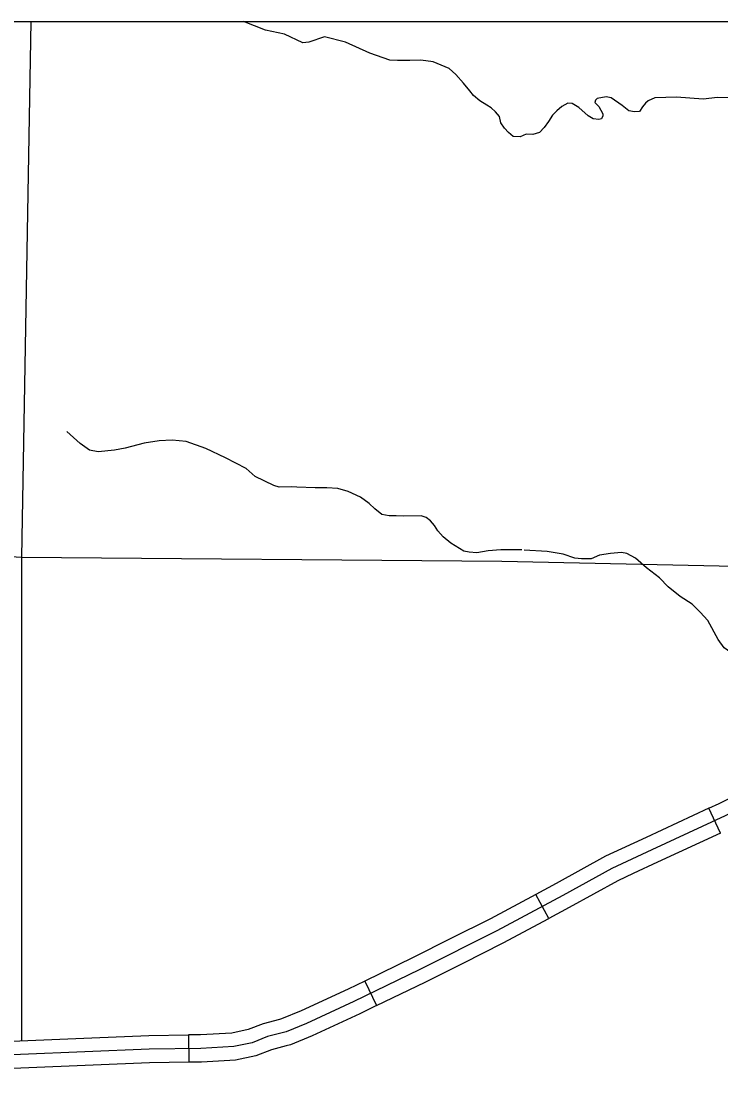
# Model space of a CAD drawing. Extents: x 8749 to 11879, y 13275 to 15339.
# Drawn here: x 10428.7 to 10505.4, y 14338.3 to 14456.3 of the extents above; entities that cross this region are included whole.
import ezdxf

# ---------------------------------------------------------------- set-up
doc = ezdxf.new("R2010")
doc.units = 0
for name, color, linetype in [('Level 31', 7, 'Continuous'), ('Level 35', 7, 'Continuous'), ('Level 5', 7, 'Continuous'), ('R_Draft', 7, 'Continuous')]:
    doc.layers.add(name, color=color, linetype=linetype)

msp = doc.modelspace()

# ---------------------------------------------------------------- linework, layer by layer
at = {"layer": 'Level 31'}
for p, q in [((10505.38, 14367.35), (10504.12, 14370.07)), ((10504.12, 14370.07), (10504.12, 14370.07)), ((10486.56, 14357.98), (10485.14, 14360.63)), ((10466.35, 14351.13), (10467.66, 14348.43)), ((10467.66, 14348.43), (10467.66, 14348.43)), ((10447.02, 14345.22), (10447.07, 14342.22))]:
    msp.add_line(p, q, dxfattribs=at)
for points in [[(10504.12, 14370.07), (10505.23, 14370.59), (10507.31, 14371.65), (10509.84, 14372.87), (10511.43, 14373.32), (10514.08, 14373.91), (10514.29, 14373.95)], [(10504.12, 14370.07), (10497.22, 14366.86), (10494.54, 14365.62)], [(10505.38, 14367.35), (10498.48, 14364.14), (10495.81, 14362.9)], [(10494.54, 14365.62), (10492.77, 14364.8), (10487.37, 14361.82), (10485.14, 14360.63)], [(10495.81, 14362.9), (10494.13, 14362.12), (10488.8, 14359.18), (10486.56, 14357.98)], [(10485.14, 14360.63), (10480.16, 14357.96), (10475.81, 14355.79)], [(10477.15, 14353.1), (10481.54, 14355.3), (10486.56, 14357.98)], [(10475.81, 14355.79), (10471.66, 14353.71), (10466.35, 14351.13)], [(10467.66, 14348.43), (10472.98, 14351.02), (10477.15, 14353.1)], [(10466.35, 14351.13), (10464.53, 14350.25), (10459.37, 14347.87), (10457.24, 14346.98), (10456.99, 14346.92)], [(10467.66, 14348.43), (10465.81, 14347.54), (10460.57, 14345.12), (10458.2, 14344.13), (10457.75, 14344.02)], [(10456.99, 14346.92), (10455.21, 14346.45), (10453.55, 14345.8), (10451.79, 14345.43), (10448.33, 14345.24), (10447.02, 14345.22)], [(10436.43, 14344.89), (10442.66, 14345.15), (10447.02, 14345.22)], [(10425.87, 14344.45), (10428.51, 14344.57), (10436.43, 14344.89)], [(10457.75, 14344.02), (10456.14, 14343.6), (10454.42, 14342.92), (10452.19, 14342.45), (10448.44, 14342.24), (10447.07, 14342.22)], [(10436.55, 14341.89), (10428.64, 14341.57), (10426.01, 14341.45)], [(10447.07, 14342.22), (10442.74, 14342.15), (10436.55, 14341.89)]]:
    msp.add_lwpolyline(points, dxfattribs=at)
at = {"layer": 'Level 35'}
for points in [[(10469.11, 14452.05), (10466.9, 14452.85), (10464.25, 14454.03), (10461.94, 14454.62), (10460.22, 14454.03), (10459.58, 14453.98), (10457.57, 14454.91), (10455.45, 14455.36), (10453.05, 14456.3)], [(10490.85, 14445.95), (10489.85, 14446.88), (10489.11, 14447.3), (10488.64, 14447.35), (10487.98, 14446.98), (10487.44, 14446.51), (10486.97, 14446.05), (10486.53, 14445.36), (10486.04, 14444.69), (10485.52, 14444.15), (10484.79, 14443.93), (10484.07, 14443.96), (10483.39, 14443.66), (10482.65, 14443.69), (10482.13, 14444.15), (10481.67, 14444.62), (10481.27, 14445.21), (10481.15, 14445.9), (10480.71, 14446.39), (10480.22, 14446.86), (10479.75, 14447.13), (10478.99, 14447.62), (10478.3, 14448.21), (10477.88, 14448.7), (10477.2, 14449.56), (10476.34, 14450.5), (10475.62, 14451.14), (10473.85, 14451.9), (10472.5, 14452.07), (10471.32, 14452.02), (10469.95, 14452.02), (10469.11, 14452.05)], [(10506.37, 14447.94), (10505.07, 14447.99), (10503.47, 14447.79), (10500.55, 14448.01), (10499.37, 14447.99), (10498.17, 14447.92), (10497.45, 14447.6), (10497.16, 14447.35), (10496.82, 14446.96), (10496.5, 14446.44), (10495.96, 14446.39), (10495.32, 14446.51), (10494.58, 14447.08), (10493.4, 14447.92), (10492.84, 14448.06), (10491.85, 14447.87), (10491.66, 14447.67), (10491.58, 14447.42), (10492.03, 14446.98), (10492.49, 14446.17), (10492.49, 14445.97), (10492.32, 14445.65), (10492.03, 14445.58), (10491.41, 14445.63), (10490.85, 14445.95)], [(10456.38, 14405.45), (10454.32, 14406.44), (10453.36, 14407.3), (10451.08, 14408.48), (10448.91, 14409.51), (10446.78, 14410.27), (10445.23, 14410.42), (10443.8, 14410.35), (10442.16, 14410.08), (10440.07, 14409.53), (10438.92, 14409.31), (10437.12, 14409.12), (10436.16, 14409.31), (10435.13, 14410.03), (10433.68, 14411.35)], [(10472.55, 14402.11), (10470.66, 14402.08), (10469.8, 14402.13), (10469.04, 14402.13), (10468.23, 14402.28), (10467.46, 14402.87), (10466.83, 14403.48), (10465.89, 14404.17), (10464.52, 14404.79), (10463.41, 14405.13), (10462.21, 14405.18), (10460.93, 14405.18), (10458.91, 14405.26), (10458.32, 14405.3), (10456.95, 14405.28), (10456.38, 14405.45)], [(10477.24, 14398.25), (10475.79, 14399.11), (10474.96, 14399.82), (10474.37, 14400.48), (10474, 14401.05), (10473.56, 14401.57), (10473.11, 14401.94), (10472.55, 14402.11)], [(10483.58, 14398.39), (10481.29, 14398.39), (10479.89, 14398.3), (10478.64, 14398.05), (10477.81, 14398.12), (10477.24, 14398.25)], [(10494.51, 14398.1), (10493.33, 14398), (10492.1, 14397.8), (10491.21, 14397.41), (10490.13, 14397.41), (10489.42, 14397.48), (10488.12, 14397.9), (10486.37, 14398.2), (10483.84, 14398.34)], [(10510.22, 14386.42), (10508.55, 14386.38), (10506.98, 14386.8), (10505.78, 14387.66), (10505.11, 14388.57), (10504.01, 14390.64), (10503.15, 14391.55), (10502.29, 14392.45), (10500.96, 14393.27), (10499.66, 14394.35), (10498.68, 14395.33), (10497.28, 14396.41), (10496.05, 14397.47), (10495.12, 14398), (10494.51, 14398.1)]]:
    msp.add_lwpolyline(points, dxfattribs=at)
at = {"layer": 'Level 5'}
for points in [[(10429.71, 14456.3), (10428.71, 14397.6)], [(10369.92, 14401.36), (10428.71, 14397.6)], [(10428.71, 14397.6), (10428.7, 14344.58)], [(10428.71, 14397.6), (10481.41, 14397.16), (10535.93, 14395.99)], [(10516.98, 14372.91), (10514.37, 14372.44), (10511.8, 14371.86), (10510.38, 14371.46), (10507.98, 14370.3), (10505.89, 14369.24), (10497.85, 14365.5), (10493.45, 14363.46)], [(10493.45, 14363.46), (10488.09, 14360.5), (10480.85, 14356.63), (10472.32, 14352.36), (10465.17, 14348.89), (10459.97, 14346.49)], [(10459.97, 14346.49), (10457.72, 14345.56), (10455.67, 14345.03), (10453.99, 14344.36), (10451.99, 14343.94), (10448.39, 14343.74), (10442.7, 14343.65), (10428.58, 14343.07), (10423.56, 14342.85), (10413.98, 14342.71), (10411.62, 14342.94), (10409.4, 14343.38), (10405.18, 14344.4), (10402.07, 14345.2), (10399.63, 14345.25), (10393.06, 14345.29), (10386.04, 14345.47), (10375.87, 14345.65)]]:
    msp.add_lwpolyline(points, dxfattribs=at)
at = {"layer": 'R_Draft'}
msp.add_lwpolyline([(9678.09, 14456.3), (10959.72, 14456.3), (10959.72, 13439.87), (9678.09, 13439.87)], close=True, dxfattribs=at)

doc.saveas('drawing.dxf')
